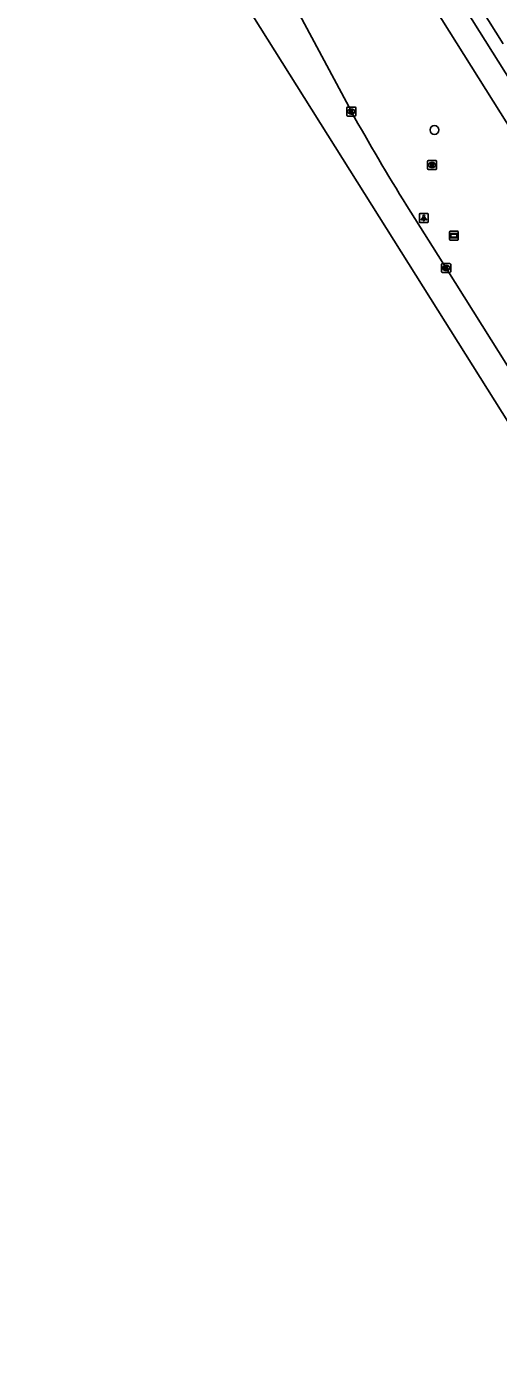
# Model space of a CAD drawing. Extents: x 160077 to 160945, y 386481 to 387498.
# Drawn here: x 160126.6 to 160179.2, y 387056.8 to 387206.8 of the extents above; entities that cross this region are included whole.
import ezdxf

# ---------------------------------------------------------------- set-up
doc = ezdxf.new("R2010")
doc.units = 0
for name, color, linetype in [('IMGEO_Boom', 7, 'Continuous'), ('IMGEO_Fietspad_gesloten', 7, 'Continuous'), ('IMGEO_Kolk', 7, 'Continuous'), ('IMGEO_Lichtpunt', 7, 'Continuous'), ('IMGEO_OVBaan_gesloten', 7, 'Continuous'), ('IMGEO_Reclamebord', 7, 'Continuous'), ('IMGEO_Rijbaan_regionaal_gesloten', 7, 'Continuous'), ('IMGEO_Rioolput', 7, 'Continuous'), ('IMGEO_Voetpad_open', 7, 'Continuous')]:
    doc.layers.add(name, color=color, linetype=linetype)

msp = doc.modelspace()

# ---------------------------------------------------------------- linework, layer by layer
at = {"layer": 'IMGEO_Boom'}
msp.add_circle((160172.11, 387195.3), 0.489, dxfattribs=at)
at = {"layer": 'IMGEO_Fietspad_gesloten'}
for points in [[(160139.07, 387265.74), (160141.59, 387262.91), (160159.92, 387233.73), (160180.67, 387200.69)], [(160136.34, 387264.37), (160139.62, 387260.52), (160141.25, 387258.2), (160161.02, 387226.62), (160198.58, 387166.82), (160220.59, 387131.78)]]:
    msp.add_lwpolyline(points, dxfattribs=at)
at = {"layer": 'IMGEO_Kolk'}
for p, q in [((160162.41, 387197.86), (160163.27, 387197.86)), ((160162.34, 387196.94), (160162.34, 387197.79)), ((160163.27, 387196.86), (160162.41, 387196.86)), ((160162.85, 387197.08), (160162.82, 387197.08)), ((160162.83, 387197.64), (160162.85, 387197.64)), ((160163.34, 387197.79), (160163.34, 387196.94)), ((160172.92, 387179.45), (160172.92, 387180.31)), ((160173, 387180.38), (160173.85, 387180.38)), ((160173.41, 387180.16), (160173.44, 387180.16)), ((160173.93, 387180.31), (160173.93, 387179.45)), ((160173.85, 387179.38), (160173, 387179.38)), ((160173.43, 387179.6), (160173.41, 387179.6))]:
    msp.add_line(p, q, dxfattribs=at)
for points in [[(160162.41, 387197.86), (160163.27, 387197.86)], [(160162.34, 387196.94), (160162.34, 387197.79)], [(160163.27, 387196.86), (160162.41, 387196.86)], [(160162.66, 387197.56), (160162.78, 387197.56), (160162.78, 387197.41), (160162.91, 387197.56), (160163.08, 387197.56), (160162.93, 387197.41), (160163.08, 387197.16), (160162.93, 387197.16), (160162.85, 387197.33), (160162.78, 387197.26), (160162.78, 387197.16), (160162.66, 387197.16), (160162.66, 387197.56)], [(160163.34, 387197.79), (160163.34, 387196.94)], [(160172.92, 387179.45), (160172.92, 387180.31)], [(160173, 387180.38), (160173.85, 387180.38)], [(160173.24, 387180.08), (160173.37, 387180.08), (160173.37, 387179.93), (160173.5, 387180.08), (160173.66, 387180.08), (160173.52, 387179.93), (160173.67, 387179.68), (160173.52, 387179.68), (160173.43, 387179.85), (160173.37, 387179.78), (160173.37, 387179.68), (160173.24, 387179.68), (160173.24, 387180.08)], [(160173.93, 387180.31), (160173.93, 387179.45)], [(160173.85, 387179.38), (160173, 387179.38)]]:
    msp.add_lwpolyline(points, dxfattribs=at)
for centre, start, end in [((160162.42, 387197.79), 91.552, 178.448), ((160162.42, 387197.79), 91.552, 178.448), ((160163.26, 387197.79), 1.552, 88.448), ((160163.26, 387197.79), 1.552, 88.448), ((160162.42, 387196.94), 181.552, 268.448), ((160162.42, 387196.94), 181.552, 268.448), ((160163.26, 387196.94), 271.552, 358.448), ((160163.26, 387196.94), 271.552, 358.448), ((160173, 387180.31), 91.552, 178.448), ((160173, 387180.31), 91.552, 178.448), ((160173.85, 387180.31), 1.552, 88.448), ((160173.85, 387180.31), 1.552, 88.448), ((160173, 387179.46), 181.552, 268.448), ((160173, 387179.46), 181.552, 268.448), ((160173.85, 387179.46), 271.552, 358.448), ((160173.85, 387179.46), 271.552, 358.448)]:
    msp.add_arc(centre, 0.0765, start, end, dxfattribs=at)
for centre, major_axis, ratio, start_param, end_param in [((160162.83, 387197.36), (-0.387, 0.002), 0.722429, 4.712389, 7.853982), ((160162.85, 387197.36), (-0.39, 0.002), 0.717154, 1.570796, 4.712389), ((160173.41, 387179.88), (-0.387, 0.002), 0.722429, 4.712389, 7.853982), ((160173.44, 387179.88), (-0.39, 0.002), 0.717154, 1.570796, 4.712389)]:
    msp.add_ellipse(centre, major_axis=major_axis, ratio=ratio, start_param=start_param, end_param=end_param, dxfattribs=at)
at = {"layer": 'IMGEO_Lichtpunt'}
for p, q in [((160170.43, 387185.87), (160170.43, 387185.06)), ((160170.43, 387185.87), (160170.43, 387185.06)), ((160171.33, 387185.97), (160170.53, 387185.97)), ((160171.33, 387185.97), (160170.53, 387185.97)), ((160171.43, 387185.06), (160171.43, 387185.87)), ((160171.43, 387185.06), (160171.43, 387185.87)), ((160170.53, 387184.97), (160171.33, 387184.97)), ((160170.53, 387184.97), (160171.33, 387184.97))]:
    msp.add_line(p, q, dxfattribs=at)
for points in [[(160170.81, 387185.53), (160170.84, 387185.51), (160170.66, 387185.24), (160170.62, 387185.27), (160170.81, 387185.53)], [(160170.91, 387185.49), (160170.96, 387185.49), (160170.96, 387185.16), (160170.91, 387185.16), (160170.91, 387185.49)], [(160171.02, 387185.51), (160171.06, 387185.53), (160171.24, 387185.27), (160171.2, 387185.24), (160171.02, 387185.51)]]:
    msp.add_lwpolyline(points, dxfattribs=at)
msp.add_circle((160170.93, 387185.67), 0.0994, dxfattribs=at)
for centre, start, end in [((160170.53, 387185.87), 90, 180), ((160170.53, 387185.87), 90, 180), ((160171.33, 387185.87), 0, 90), ((160171.33, 387185.87), 0, 90), ((160170.53, 387185.06), 180, 270), ((160170.53, 387185.06), 180, 270), ((160171.33, 387185.06), 270, 0), ((160171.33, 387185.06), 270, 360)]:
    msp.add_arc(centre, 0.0946, start, end, dxfattribs=at)
at = {"layer": 'IMGEO_OVBaan_gesloten'}
msp.add_lwpolyline([(160248.24, 387054.61), (160224.56, 387092.22), (160199.95, 387131.45), (160165.12, 387186.91), (160141, 387225.34)], dxfattribs=at)
at = {"layer": 'IMGEO_Reclamebord'}
for p, q in [((160173.79, 387183.1), (160173.79, 387183.9)), ((160173.79, 387183.9), (160173.79, 387183.1)), ((160173.89, 387184), (160174.68, 387184)), ((160174.68, 387184), (160173.89, 387184)), ((160174.68, 387183), (160173.89, 387183)), ((160173.89, 387183), (160174.68, 387183)), ((160174.78, 387183.9), (160174.78, 387183.1)), ((160174.78, 387183.1), (160174.78, 387183.9))]:
    msp.add_line(p, q, dxfattribs=at)
for points in [[(160173.89, 387183.73), (160174.68, 387183.73), (160174.68, 387183.27), (160173.89, 387183.27), (160173.89, 387183.73)], [(160173.95, 387183.67), (160173.95, 387183.33), (160174.61, 387183.33), (160174.61, 387183.67), (160173.95, 387183.67)]]:
    msp.add_lwpolyline(points, dxfattribs=at)
for centre, start, end in [((160173.89, 387183.9), 90, 180), ((160173.89, 387183.9), 90, 180), ((160173.89, 387183.1), 180, 270), ((160173.89, 387183.1), 180, 270), ((160174.68, 387183.9), 0, 90), ((160174.68, 387183.9), 360, 90), ((160174.68, 387183.1), 270, 0), ((160174.68, 387183.1), 270, 0)]:
    msp.add_arc(centre, 0.1, start, end, dxfattribs=at)
at = {"layer": 'IMGEO_Rijbaan_regionaal_gesloten'}
for points in [[(160162.84, 387197.36), (160156.51, 387209.23), (160147.81, 387225.48), (160145.89, 387229.1), (160141.51, 387237.35), (160136.58, 387246.58), (160132.6, 387254.02), (160128.17, 387262.37), (160126.62, 387265.22)], [(160206.67, 387126.91), (160204.97, 387129.65), (160194.63, 387146.09), (160184.27, 387162.56), (160173.43, 387179.88), (160169.03, 387186.83)]]:
    msp.add_lwpolyline(points, dxfattribs=at)
msp.add_arc((160371.57, 387312.98), 238.61, 208.9808, 211.9161, dxfattribs=at)
at = {"layer": 'IMGEO_Rioolput'}
for p, q in [((160171.43, 387191.88), (160172.28, 387191.88)), ((160171.35, 387190.95), (160171.35, 387191.81)), ((160172.28, 387190.88), (160171.43, 387190.88)), ((160171.84, 387191.66), (160171.87, 387191.66)), ((160171.86, 387191.1), (160171.84, 387191.1)), ((160172.35, 387191.81), (160172.35, 387190.95))]:
    msp.add_line(p, q, dxfattribs=at)
for points in [[(160171.43, 387191.88), (160172.28, 387191.88)], [(160171.35, 387190.95), (160171.35, 387191.81)], [(160172.28, 387190.88), (160171.43, 387190.88)], [(160171.94, 387191.58), (160171.69, 387191.58), (160171.69, 387191.18)], [(160171.69, 387191.18), (160171.81, 387191.18), (160171.81, 387191.34), (160171.83, 387191.34)], [(160171.87, 387191.5), (160171.81, 387191.5), (160171.81, 387191.42)], [(160171.81, 387191.42), (160171.87, 387191.42)], [(160171.87, 387191.31), (160171.94, 387191.18), (160172.08, 387191.18), (160172.02, 387191.31)], [(160172.35, 387191.81), (160172.35, 387190.95)]]:
    msp.add_lwpolyline(points, dxfattribs=at)
for centre, radius, start, end in [((160171.43, 387191.8), 0.0765, 91.552, 178.448), ((160171.43, 387191.8), 0.0765, 91.552, 178.448), ((160172.28, 387191.8), 0.0765, 1.552, 88.448), ((160172.28, 387191.8), 0.0765, 1.552, 88.448), ((160171.43, 387190.96), 0.0765, 181.552, 268.448), ((160171.43, 387190.96), 0.0765, 181.552, 268.448), ((160171.82, 387191.29), 0.0533, 26.0293, 88.6989), ((160171.87, 387191.4), 0.0964, 77.0061, 93.1865), ((160171.85, 387191.61), 0.19, 274.7715, 282.9687), ((160171.89, 387191.46), 0.0378, 276.6634, 79.6772), ((160171.94, 387191.47), 0.109, 350.3612, 89.416), ((160171.94, 387191.47), 0.112, 277.5842, 350.9817), ((160171.92, 387191.25), 0.108, 29.5134, 73.7905), ((160172.28, 387190.96), 0.0765, 271.552, 358.448), ((160172.28, 387190.96), 0.0765, 271.552, 358.448)]:
    msp.add_arc(centre, radius, start, end, dxfattribs=at)
for centre, major_axis, ratio, start_param, end_param in [((160171.84, 387191.38), (-0.387, 0.002), 0.722429, 4.712389, 7.853982), ((160171.86, 387191.38), (-0.39, 0.002), 0.717154, 1.570796, 4.712389)]:
    msp.add_ellipse(centre, major_axis=major_axis, ratio=ratio, start_param=start_param, end_param=end_param, dxfattribs=at)
at = {"layer": 'IMGEO_Voetpad_open'}
msp.add_lwpolyline([(160179.77, 387204.94), (160161.13, 387234.64), (160142.86, 387263.7), (160139.61, 387268.88)], dxfattribs=at)

doc.saveas('drawing.dxf')
